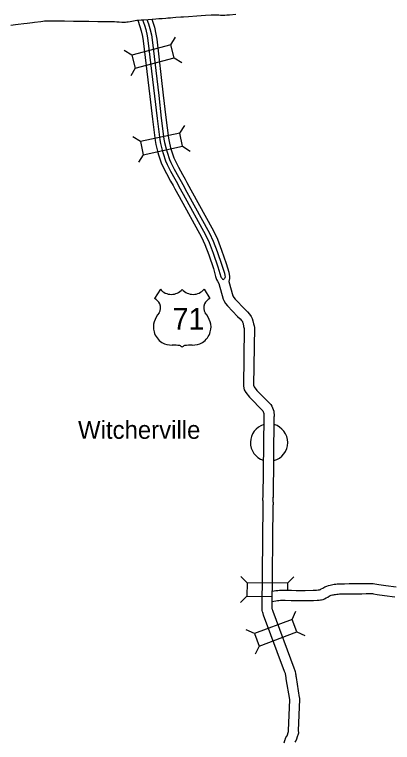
# Model space of a CAD drawing. Extents: x 1370567 to 1373900, y 377514 to 379648.
# Drawn here: x 1370944.9 to 1371056.3, y 378946.6 to 379160.9 of the extents above; entities that cross this region are included whole.
import ezdxf

# ---------------------------------------------------------------- set-up
doc = ezdxf.new("R2010")
doc.units = 0
doc.layers.add('Default', color=7, linetype='Continuous')

msp = doc.modelspace()

# ---------------------------------------------------------------- linework, layer by layer
at = {"layer": 'Default'}
for p, q in [((1370990.95, 379151.97), (1370992.28, 379154.25)), ((1370979.46, 379148.96), (1370977.18, 379150.29)), ((1370991.95, 379148.14), (1370994.23, 379146.81)), ((1370980.46, 379145.13), (1370979.13, 379142.85)), ((1370993.6, 379126), (1370995.03, 379128.22)), ((1370981.99, 379123.5), (1370979.77, 379124.93)), ((1370994.43, 379122.13), (1370996.65, 379120.7)), ((1370982.82, 379119.62), (1370981.39, 379117.41)), ((1370987.85, 379080), (1370986.12, 379077.32)), ((1371000.72, 379080), (1371002.45, 379077.32)), ((1371013.43, 378993.58), (1371011.59, 378995.47)), ((1371025.31, 378993.45), (1371027.2, 378995.3)), ((1371013.39, 378989.62), (1371011.5, 378987.77)), ((1371026.69, 378982.81), (1371027.79, 378985.21)), ((1371015.56, 378978.66), (1371013.16, 378979.76)), ((1371028.08, 378979.1), (1371030.48, 378978.01)), ((1371016.95, 378974.95), (1371015.85, 378972.55))]:
    msp.add_line(p, q, dxfattribs=at)
for points in [[(1370964.6, 379158.96), (1370966.76, 379158.94), (1370969.42, 379158.9), (1370971.85, 379158.85), (1370974.37, 379158.82), (1370975, 379158.79), (1370975.71, 379158.76), (1370976.51, 379158.7), (1370976.86, 379158.67), (1370977.23, 379158.67), (1370977.56, 379158.7), (1370977.98, 379158.74), (1370978.4, 379158.8), (1370978.96, 379158.89), (1370979.96, 379159.08), (1370980.4, 379159.15), (1370980.89, 379159.22), (1370981.15, 379159.25), (1370981.54, 379159.29), (1370982.17, 379159.34), (1370982.97, 379159.4), (1370984.21, 379159.49), (1370986.5, 379159.66), (1370987.45, 379159.72), (1370988.37, 379159.78), (1370989.42, 379159.86), (1370990.05, 379159.91), (1370990.8, 379159.96), (1370991.52, 379160.02), (1370992.39, 379160.1), (1370993.88, 379160.21), (1370994.7, 379160.26), (1370996.17, 379160.37), (1370998.64, 379160.55), (1371001.2, 379160.72), (1371002.79, 379160.82), (1371003.62, 379160.86), (1371004.01, 379160.86), (1371004.43, 379160.83), (1371005.05, 379160.79), (1371005.63, 379160.75), (1371006.1, 379160.72), (1371006.44, 379160.72), (1371006.91, 379160.74), (1371007.5, 379160.78), (1371008.28, 379160.84), (1371010.12, 379160.98)], [(1370943.73, 379157.77), (1370945.17, 379157.96), (1370945.91, 379158.05), (1370947.59, 379158.28), (1370948.57, 379158.4), (1370950.15, 379158.6), (1370950.78, 379158.69), (1370952.61, 379158.9), (1370953.21, 379158.97), (1370953.72, 379159.02), (1370954.12, 379159.03), (1370954.8, 379159.06), (1370955.46, 379159.08), (1370956.92, 379159.08), (1370959.58, 379159.04), (1370962.29, 379159), (1370964.6, 379158.96)], [(1370981.19, 379159.21), (1370981.83, 379157.37), (1370982.22, 379156.15), (1370982.62, 379154.42), (1370982.81, 379153.13), (1370984.76, 379136.73)], [(1370982.61, 379159.32), (1370983.14, 379157.81), (1370983.55, 379156.51), (1370983.97, 379154.68), (1370984.17, 379153.31), (1370986.13, 379136.9)], [(1370983.9, 379159.41), (1370984.32, 379158.21), (1370984.76, 379156.84), (1370985.2, 379154.91), (1370985.41, 379153.47), (1370987.37, 379137.05)], [(1370985.32, 379159.52), (1370985.63, 379158.64), (1370986.09, 379157.21), (1370986.55, 379155.16), (1370986.77, 379153.65), (1370988.73, 379137.21)], [(1370984.76, 379136.74), (1370985.52, 379130.13), (1370986.29, 379123.82), (1370986.53, 379122.68), (1370987.02, 379120.63), (1370987.34, 379119.59), (1370988.11, 379117.29), (1370988.61, 379116.18), (1370989.64, 379114.13), (1370990.88, 379111.88), (1370991.64, 379110.54), (1370992.12, 379109.6), (1370993.38, 379107.35), (1370999.98, 379095.38), (1371000.98, 379093.21), (1371002.12, 379090.18), (1371003.55, 379086.16), (1371004.12, 379083.82)], [(1370986.13, 379136.9), (1370986.89, 379130.29), (1370987.65, 379124.05), (1370987.87, 379122.98), (1370988.35, 379120.99), (1370988.65, 379120.01), (1370989.39, 379117.79), (1370989.85, 379116.77), (1370990.86, 379114.77), (1370992.08, 379112.55), (1370992.86, 379111.19), (1370993.33, 379110.25), (1370994.58, 379108.02), (1371001.21, 379096), (1371002.24, 379093.74), (1371003.41, 379090.66), (1371004.83, 379086.65)], [(1370987.37, 379137.05), (1370988.13, 379130.44), (1370988.88, 379124.25), (1370989.09, 379123.26), (1370989.55, 379121.32), (1370989.84, 379120.39), (1370990.55, 379118.25), (1370990.98, 379117.31), (1370991.97, 379115.36), (1370993.17, 379113.16), (1370993.96, 379111.79), (1370994.44, 379110.83), (1370995.68, 379108.62), (1371002.32, 379096.56), (1371003.4, 379094.22), (1371004.58, 379091.09), (1371006, 379087.09)], [(1370988.73, 379137.2), (1370989.5, 379130.6), (1370990.24, 379124.47), (1370990.43, 379123.56), (1370990.88, 379121.68), (1370991.15, 379120.81), (1370991.84, 379118.75), (1370992.22, 379117.91), (1370993.18, 379116), (1370994.37, 379113.83), (1370995.17, 379112.44), (1370995.65, 379111.48), (1370996.88, 379109.29), (1371003.55, 379097.18), (1371004.67, 379094.75), (1371005.87, 379091.56), (1371007.29, 379087.58)], [(1371006, 379087.09), (1371006.72, 379084.74), (1371006.91, 379084.02), (1371006.93, 379083.69), (1371006.89, 379083.42), (1371006.8, 379083.18), (1371006.6, 379082.95), (1371006.47, 379082.87)], [(1371007.29, 379087.58), (1371008.02, 379085.06), (1371008.27, 379083.76)], [(1371004.83, 379086.65), (1371005.73, 379083.66), (1371005.83, 379083.44), (1371006.03, 379083.18), (1371006.2, 379082.98), (1371006.47, 379082.87)], [(1371004.12, 379083.82), (1371004.43, 379082.91), (1371004.66, 379082.37), (1371005.14, 379081.68), (1371006.37, 379077.09), (1371006.55, 379076.69), (1371007.03, 379075.84), (1371007.64, 379075.11), (1371010.63, 379072.03), (1371011.37, 379071.32), (1371011.79, 379070.83), (1371012.03, 379070.49), (1371012.1, 379070.33), (1371012.22, 379069.94), (1371012.4, 379069.07), (1371012.58, 379068.49), (1371012.59, 379068.45), (1371012.32, 379051.51), (1371012.57, 379050.37), (1371013.01, 379049.57), (1371014.11, 379048.24), (1371018.05, 379044.23), (1371018.37, 379043.42)], [(1371008.27, 379083.76), (1371008.27, 379083.18), (1371008.08, 379082.31), (1371009.21, 379078.09), (1371009.23, 379078.04), (1371009.51, 379077.55), (1371009.87, 379077.12), (1371012.75, 379074.16), (1371013.56, 379073.38), (1371014.18, 379072.66), (1371014.64, 379071.97), (1371014.91, 379071.4), (1371015.13, 379070.67), (1371015.3, 379069.83), (1371015.48, 379069.27), (1371015.59, 379068.76), (1371015.33, 379051.81), (1371015.41, 379051.43), (1371015.5, 379051.26), (1371016.34, 379050.25), (1371020.4, 379046.11), (1371020.73, 379045.62), (1371021.33, 379044.07)], [(1371021.33, 379044.07), (1371021.36, 379042.67), (1371021.35, 379042.31), (1371021.07, 379018.68)], [(1371018.37, 379043.42), (1371018.35, 379042.35), (1371018.07, 379018.71)], [(1371024.73, 378947.54), (1371024.78, 378947.7), (1371024.87, 378948.03), (1371025.15, 378948.42), (1371025.17, 378948.44), (1371025.25, 378948.56), (1371025.62, 378949.79), (1371025.61, 378950.07), (1371026.01, 378959.11), (1371025.98, 378959.2), (1371024.96, 378965.33), (1371024.94, 378965.63), (1371024.91, 378965.79), (1371024.88, 378965.99), (1371024.86, 378966.24), (1371024.84, 378966.36), (1371024.79, 378966.56), (1371024.75, 378966.72), (1371024.71, 378966.82), (1371024.62, 378967.02), (1371024.48, 378967.45), (1371018.28, 378984.07), (1371018.13, 378984.52), (1371018.03, 378984.84), (1371017.98, 378985.07), (1371017.9, 378985.37), (1371017.88, 378985.54), (1371017.84, 378985.81), (1371017.84, 378986.17), (1371018.16, 379016.54), (1371018.18, 379016.76), (1371018.17, 379016.94), (1371018.15, 379017.18), (1371018.13, 379017.44), (1371018.12, 379017.66), (1371018.11, 379017.88), (1371018.07, 379018.63)], [(1371027.57, 378946.6), (1371027.75, 378946.9), (1371027.93, 378947.12), (1371028.12, 378947.59), (1371028.22, 378947.9), (1371028.23, 378948.06), (1371028.63, 378949.39), (1371028.61, 378950.05), (1371029.01, 378959.18), (1371028.99, 378959.58), (1371028.92, 378959.84), (1371027.95, 378965.68), (1371027.92, 378966), (1371027.87, 378966.29), (1371027.86, 378966.35), (1371027.84, 378966.64), (1371027.78, 378966.97), (1371027.7, 378967.31), (1371027.6, 378967.64), (1371027.5, 378967.94), (1371027.42, 378968.1), (1371027.32, 378968.43), (1371021.11, 378985.08), (1371020.98, 378985.45), (1371020.94, 378985.59), (1371020.9, 378985.76), (1371020.86, 378985.9), (1371020.84, 378986.06), (1371020.84, 378986.16), (1371021.16, 379016.41), (1371021.18, 379016.71), (1371021.17, 379017.11), (1371021.14, 379017.43), (1371021.12, 379017.65), (1371021.11, 379017.83), (1371021.1, 379018.03), (1371021.07, 379018.77)], [(1371025.31, 378993.45), (1371013.43, 378993.58), (1371013.39, 378989.62)], [(1371020.89, 378991.12), (1371021.94, 378991.29), (1371022.49, 378991.35), (1371022.99, 378991.41), (1371023.51, 378991.45), (1371023.93, 378991.45), (1371024.73, 378991.43), (1371026.48, 378991.38), (1371027.89, 378991.33), (1371030.51, 378991.34), (1371032.89, 378991.38), (1371033.86, 378991.43), (1371034.36, 378991.49), (1371034.64, 378991.52), (1371034.78, 378991.54), (1371034.94, 378991.58), (1371035.05, 378991.62), (1371035.31, 378991.75), (1371035.74, 378991.98), (1371036.34, 378992.34), (1371036.91, 378992.61), (1371037.4, 378992.77), (1371037.88, 378992.9), (1371038.32, 378993), (1371038.67, 378993.06), (1371039.09, 378993.14), (1371039.55, 378993.19), (1371039.97, 378993.25), (1371040.39, 378993.29), (1371040.78, 378993.31), (1371041.13, 378993.32), (1371042.14, 378993.32), (1371043.53, 378993.33), (1371045.13, 378993.34), (1371047.16, 378993.36), (1371048.54, 378993.4), (1371049.41, 378993.39), (1371050.01, 378993.39), (1371050.57, 378993.37), (1371051.11, 378993.32), (1371052.24, 378993.12), (1371054.36, 378992.76), (1371057.35, 378992.4)], [(1371025.31, 378993.45), (1371025.29, 378991.41)], [(1371020.86, 378988.07), (1371022.35, 378988.32), (1371022.82, 378988.37), (1371023.27, 378988.43), (1371023.62, 378988.45), (1371023.89, 378988.45), (1371024.65, 378988.43), (1371026.38, 378988.38), (1371027.84, 378988.33), (1371030.55, 378988.34), (1371032.99, 378988.39), (1371034.09, 378988.44), (1371034.68, 378988.5), (1371035.03, 378988.54), (1371035.37, 378988.6), (1371035.81, 378988.7), (1371036.25, 378988.86), (1371036.71, 378989.1), (1371037.22, 378989.38), (1371037.75, 378989.69), (1371038.02, 378989.82), (1371038.26, 378989.9), (1371038.6, 378989.99), (1371038.92, 378990.06), (1371039.22, 378990.11), (1371039.53, 378990.17), (1371039.91, 378990.22), (1371040.3, 378990.26), (1371040.63, 378990.3), (1371040.88, 378990.31), (1371041.16, 378990.32), (1371042.16, 378990.32), (1371043.55, 378990.33), (1371045.15, 378990.34), (1371047.22, 378990.36), (1371048.57, 378990.4), (1371049.41, 378990.39), (1371049.97, 378990.39), (1371050.37, 378990.38), (1371050.7, 378990.34), (1371051.73, 378990.17), (1371053.92, 378989.79), (1371056.99, 378989.43)], [(1371013.39, 378989.62), (1371020.87, 378989.54)], [(1371024.4, 378946.43), (1371024.58, 378947.12), (1371024.68, 378947.42), (1371024.75, 378947.62)]]:
    msp.add_lwpolyline(points, dxfattribs=at)
for points in [[(1370980.46, 379145.13), (1370991.95, 379148.14), (1370990.95, 379151.97), (1370979.46, 379148.96)], [(1370982.82, 379119.62), (1370994.43, 379122.13), (1370993.6, 379126), (1370981.99, 379123.5)], [(1371016.95, 378974.95), (1371028.08, 378979.1), (1371026.69, 378982.81), (1371015.56, 378978.66)]]:
    msp.add_lwpolyline(points, close=True, dxfattribs=at)
for centre, radius, start, end in [((1370991.08, 379082.71), 4.21, 220.075, 319.6701), ((1370997.5, 379082.71), 4.21, 220.3299, 319.925), ((1370983.86, 379073.44), 4.5, 30.7809, 59.9883), ((1371004.71, 379073.44), 4.5, 120.0117, 149.2191), ((1370984.85, 379074.62), 3.08, 328.8105, 21.2108), ((1371003.72, 379074.62), 3.08, 158.7892, 211.1895), ((1370992.91, 379068.31), 7.19, 138.9565, 162.6913), ((1370995.66, 379068.31), 7.19, 17.3087, 41.0435), ((1370990.54, 379068.9), 4.75, 160.9576, 197.3819), ((1370998.04, 379068.9), 4.75, 342.6181, 19.0424), ((1370991.31, 379068.91), 5.5, 195.1074, 237.1312), ((1370997.26, 379068.91), 5.5, 302.8688, 344.8926), ((1370991.41, 379070.64), 7.06, 244.0771, 269.5779), ((1370991.58, 379050.65), 12.93, 81.1942, 90.9539), ((1370993.19, 379062.24), 1.24, 28.0342, 72.9864), ((1370995.38, 379062.24), 1.24, 107.0136, 151.9658), ((1370997, 379050.65), 12.93, 89.0461, 98.8058), ((1370997.16, 379070.64), 7.06, 270.4221, 295.9229), ((1371019.91, 379034.89), 5.5, 106.5311, 251.8825), ((1371019.91, 379034.89), 5.5, 284.9816, 74.3779)]:
    msp.add_arc(centre, radius, start, end, dxfattribs=at)

# ---------------------------------------------------------------- texts
for s, height, p in [('71', 6.336, (1370991.45, 379068.15)), ('Witcherville', 5.28, (1370963.57, 379035.98))]:
    msp.add_text(s, height=height, dxfattribs=at).set_placement(p)

doc.saveas('drawing.dxf')
